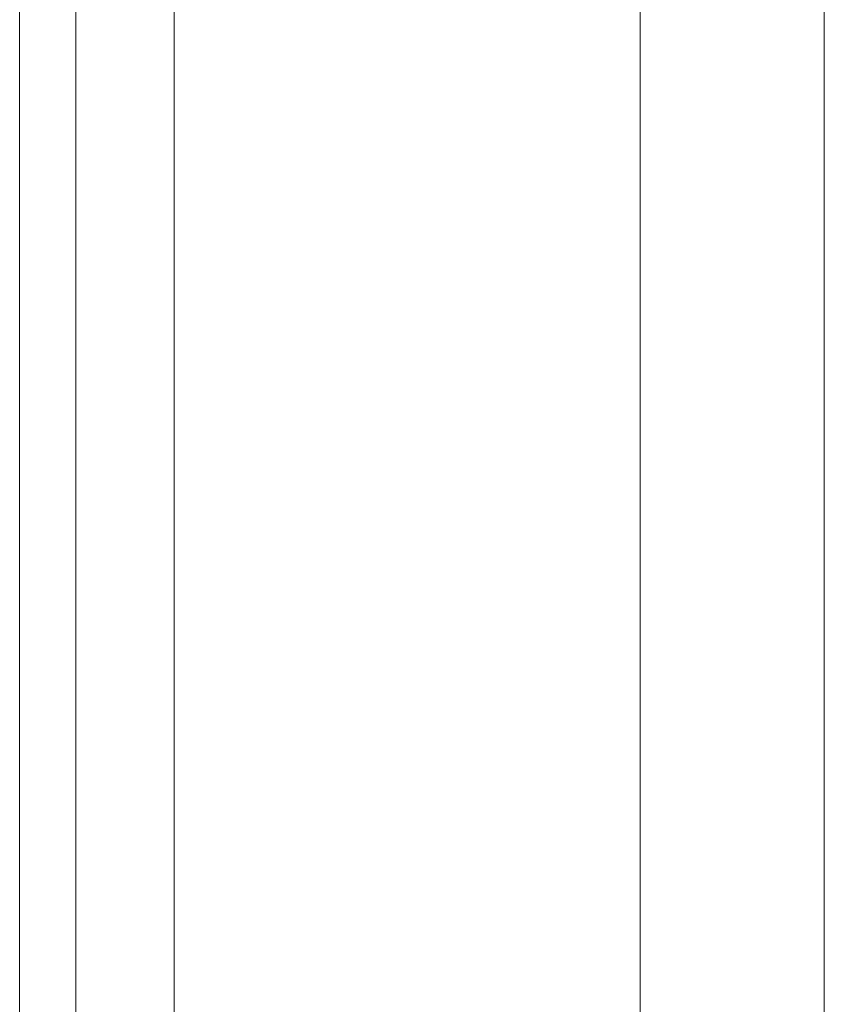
# Model space of a CAD drawing. Header units: inches. Extents: x 424 to 2043, y -237 to 445.
# Tile 701 of 965: x 852.4193 to 852.5129, y 229.9576 to 230.0722. Entities that reach past the tile are written whole.
import ezdxf

# ---------------------------------------------------------------- set-up
doc = ezdxf.new("R2010")
doc.units = ezdxf.units.IN
doc.header["$MEASUREMENT"] = 0
doc.layers.add('A-DOOR', color=31, linetype='Continuous', lineweight=9)

# ---------------------------------------------------------------- blocks, each defined once
blk = doc.blocks.new('5-panel_Bi-fold_external_door_10806 - Type 1-V71-Section 1')
at = {"layer": 'A-DOOR'}
for p, q in [((-124.4493, 16.33744), (-124.4493, 14.49994)), ((-124.46075, 16.26271), (-124.46075, 14.49994)), ((-124.46729, 16.26143), (-124.46729, 14.49994)), ((-124.39509, 16.17354), (-124.39509, 14.849)), ((-124.37366, 16.17354), (-124.37366, 14.849))]:
    blk.add_line(p, q, dxfattribs=at)

msp = doc.modelspace()

# ---------------------------------------------------------------- block references
at = {"layer": 'A-DOOR'}
msp.add_blockref('5-panel_Bi-fold_external_door_10806 - Type 1-V71-Section 1', (976.88654, 215.09721), dxfattribs=at)

doc.saveas('drawing.dxf')
